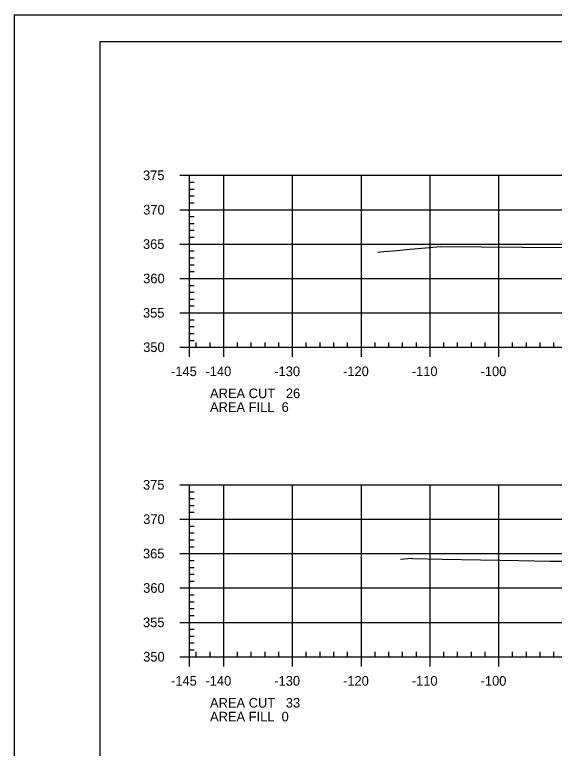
# Model space of a CAD drawing. Extents: x 1359801 to 1362404, y 372415 to 374228.
# Drawn here: x 1361649.5 to 1361728, y 373267.9 to 373374.6 of the extents above; entities that cross this region are included whole.
import ezdxf

# ---------------------------------------------------------------- set-up
doc = ezdxf.new("R2010")
doc.units = 0
for name, color, linetype in [('S_DRG_PT_SYM', 7, 'Continuous'), ('S_MAILBOX', 7, 'Continuous'), ('S_PRIMARY_CTL', 7, 'Continuous'), ('S_SHOULDER', 7, 'Continuous'), ('S_UTL_PT_SYM', 7, 'Continuous'), ('S_WATER_UTILITIES', 7, 'Continuous')]:
    doc.layers.add(name, color=color, linetype=linetype)

msp = doc.modelspace()

# ---------------------------------------------------------------- linework, layer by layer
at = {"layer": 'S_DRG_PT_SYM'}
for points in [[(1361702.3, 373340.1), (1361702.63, 373340.12), (1361703.16, 373340.19), (1361704.55, 373340.26), (1361706.48, 373340.45), (1361711.39, 373340.9), (1361729.22, 373340.77)], [(1361705.58, 373295.46), (1361707.17, 373295.59), (1361707.31, 373295.54), (1361711.62, 373295.44), (1361722.79, 373295.26), (1361727.31, 373295.16), (1361729.99, 373295.15)]]:
    msp.add_lwpolyline(points, dxfattribs=at)
at = {"layer": 'S_MAILBOX'}
for p, q in [((1361674.89, 373351.26), (1361964.89, 373351.26)), ((1361674.89, 373326.26), (1361674.89, 373351.26)), ((1361679.89, 373326.26), (1361679.89, 373351.26)), ((1361689.89, 373326.26), (1361689.89, 373351.26)), ((1361699.89, 373326.26), (1361699.89, 373351.26)), ((1361709.89, 373326.26), (1361709.89, 373351.26)), ((1361719.89, 373326.26), (1361719.89, 373351.26)), ((1361674.89, 373346.26), (1361964.89, 373346.26)), ((1361674.89, 373341.26), (1361964.89, 373341.26)), ((1361674.89, 373336.26), (1361964.89, 373336.26)), ((1361674.89, 373331.26), (1361964.89, 373331.26)), ((1361674.89, 373326.26), (1361964.89, 373326.26)), ((1361674.89, 373306.26), (1361964.89, 373306.26)), ((1361674.89, 373281.26), (1361674.89, 373306.26)), ((1361679.89, 373281.26), (1361679.89, 373306.26)), ((1361689.89, 373281.26), (1361689.89, 373306.26)), ((1361699.89, 373281.26), (1361699.89, 373306.26)), ((1361709.89, 373281.26), (1361709.89, 373306.26)), ((1361719.89, 373281.26), (1361719.89, 373306.26)), ((1361674.89, 373301.26), (1361964.89, 373301.26)), ((1361674.89, 373296.26), (1361964.89, 373296.26)), ((1361674.89, 373291.26), (1361964.89, 373291.26)), ((1361674.89, 373286.26), (1361964.89, 373286.26)), ((1361674.89, 373281.26), (1361964.89, 373281.26))]:
    msp.add_line(p, q, dxfattribs=at)
at = {"layer": 'S_SHOULDER'}
msp.add_line((1361649.49, 373374.61), (1361982.82, 373374.61), dxfattribs=at)
for points in [[(1361649.48, 373374.61), (1361982.82, 373374.61), (1361982.82, 373161.28), (1361649.48, 373161.28)], [(1361895.81, 373370.72), (1361895.81, 373360.84), (1361931.54, 373360.84), (1361931.54, 373357.92), (1361954.74, 373357.92), (1361954.74, 373333.59), (1361978.07, 373333.59), (1361978.07, 373165.26), (1361661.89, 373165.26), (1361661.89, 373370.72)]]:
    msp.add_lwpolyline(points, close=True, dxfattribs=at)
at = {"layer": 'S_UTL_PT_SYM'}
for p, q in [((1361661.89, 373370.72), (1361978.07, 373370.72)), ((1361661.89, 373165.26), (1361661.89, 373370.72))]:
    msp.add_line(p, q, dxfattribs=at)
at = {"layer": 'S_WATER_UTILITIES'}
for p, q in [((1361673.49, 373351.26), (1361674.89, 373351.26)), ((1361674.89, 373326.26), (1361674.89, 373351.26)), ((1361674.89, 373350.26), (1361675.59, 373350.26)), ((1361674.89, 373349.26), (1361675.59, 373349.26)), ((1361674.89, 373348.26), (1361675.59, 373348.26)), ((1361674.89, 373347.26), (1361675.59, 373347.26)), ((1361673.49, 373346.26), (1361674.89, 373346.26)), ((1361674.89, 373345.26), (1361675.59, 373345.26)), ((1361674.89, 373344.26), (1361675.59, 373344.26)), ((1361674.89, 373343.26), (1361675.59, 373343.26)), ((1361674.89, 373342.26), (1361675.59, 373342.26)), ((1361673.49, 373341.26), (1361674.89, 373341.26)), ((1361674.89, 373340.26), (1361675.59, 373340.26)), ((1361674.89, 373339.26), (1361675.59, 373339.26)), ((1361674.89, 373338.26), (1361675.59, 373338.26)), ((1361674.89, 373337.26), (1361675.59, 373337.26)), ((1361673.49, 373336.26), (1361674.89, 373336.26)), ((1361674.89, 373335.26), (1361675.59, 373335.26)), ((1361674.89, 373334.26), (1361675.59, 373334.26)), ((1361674.89, 373333.26), (1361675.59, 373333.26)), ((1361673.49, 373331.26), (1361674.89, 373331.26)), ((1361674.89, 373332.26), (1361675.59, 373332.26)), ((1361674.89, 373330.26), (1361675.59, 373330.26)), ((1361674.89, 373329.26), (1361675.59, 373329.26)), ((1361674.89, 373328.26), (1361675.59, 373328.26)), ((1361674.89, 373327.26), (1361675.59, 373327.26)), ((1361674.89, 373326.26), (1361674.89, 373326.96)), ((1361675.89, 373326.26), (1361675.89, 373326.96)), ((1361677.89, 373326.26), (1361677.89, 373326.96)), ((1361681.89, 373326.26), (1361681.89, 373326.96)), ((1361683.89, 373326.26), (1361683.89, 373326.96)), ((1361685.89, 373326.26), (1361685.89, 373326.96)), ((1361687.89, 373326.26), (1361687.89, 373326.96)), ((1361691.89, 373326.26), (1361691.89, 373326.96)), ((1361693.89, 373326.26), (1361693.89, 373326.96)), ((1361695.89, 373326.26), (1361695.89, 373326.96)), ((1361697.89, 373326.26), (1361697.89, 373326.96)), ((1361701.89, 373326.26), (1361701.89, 373326.96)), ((1361703.89, 373326.26), (1361703.89, 373326.96)), ((1361705.89, 373326.26), (1361705.89, 373326.96)), ((1361707.89, 373326.26), (1361707.89, 373326.96)), ((1361711.89, 373326.26), (1361711.89, 373326.96)), ((1361713.89, 373326.26), (1361713.89, 373326.96)), ((1361715.89, 373326.26), (1361715.89, 373326.96)), ((1361717.89, 373326.26), (1361717.89, 373326.96)), ((1361721.89, 373326.26), (1361721.89, 373326.96)), ((1361723.89, 373326.26), (1361723.89, 373326.96)), ((1361725.89, 373326.26), (1361725.89, 373326.96)), ((1361727.89, 373326.26), (1361727.89, 373326.96)), ((1361673.49, 373326.26), (1361674.89, 373326.26)), ((1361674.89, 373326.26), (1361964.89, 373326.26)), ((1361674.89, 373324.86), (1361674.89, 373326.26)), ((1361679.89, 373324.86), (1361679.89, 373326.26)), ((1361689.89, 373324.86), (1361689.89, 373326.26)), ((1361699.89, 373324.86), (1361699.89, 373326.26)), ((1361709.89, 373324.86), (1361709.89, 373326.26)), ((1361719.89, 373324.86), (1361719.89, 373326.26)), ((1361673.49, 373306.26), (1361674.89, 373306.26)), ((1361674.89, 373281.26), (1361674.89, 373306.26)), ((1361674.89, 373305.26), (1361675.59, 373305.26)), ((1361674.89, 373304.26), (1361675.59, 373304.26)), ((1361674.89, 373303.26), (1361675.59, 373303.26)), ((1361674.89, 373302.26), (1361675.59, 373302.26)), ((1361673.49, 373301.26), (1361674.89, 373301.26)), ((1361674.89, 373300.26), (1361675.59, 373300.26)), ((1361674.89, 373299.26), (1361675.59, 373299.26)), ((1361674.89, 373298.26), (1361675.59, 373298.26)), ((1361674.89, 373297.26), (1361675.59, 373297.26)), ((1361673.49, 373296.26), (1361674.89, 373296.26)), ((1361674.89, 373295.26), (1361675.59, 373295.26)), ((1361674.89, 373294.26), (1361675.59, 373294.26)), ((1361674.89, 373293.26), (1361675.59, 373293.26)), ((1361674.89, 373292.26), (1361675.59, 373292.26)), ((1361673.49, 373291.26), (1361674.89, 373291.26)), ((1361674.89, 373290.26), (1361675.59, 373290.26)), ((1361674.89, 373289.26), (1361675.59, 373289.26)), ((1361674.89, 373288.26), (1361675.59, 373288.26)), ((1361674.89, 373287.26), (1361675.59, 373287.26)), ((1361673.49, 373286.26), (1361674.89, 373286.26)), ((1361674.89, 373285.26), (1361675.59, 373285.26)), ((1361674.89, 373284.26), (1361675.59, 373284.26)), ((1361674.89, 373283.26), (1361675.59, 373283.26)), ((1361674.89, 373282.26), (1361675.59, 373282.26)), ((1361673.49, 373281.26), (1361674.89, 373281.26)), ((1361674.89, 373281.26), (1361674.89, 373281.96)), ((1361674.89, 373281.26), (1361964.89, 373281.26)), ((1361674.89, 373279.86), (1361674.89, 373281.26)), ((1361675.89, 373281.26), (1361675.89, 373281.96)), ((1361677.89, 373281.26), (1361677.89, 373281.96)), ((1361679.89, 373279.86), (1361679.89, 373281.26)), ((1361681.89, 373281.26), (1361681.89, 373281.96)), ((1361683.89, 373281.26), (1361683.89, 373281.96)), ((1361685.89, 373281.26), (1361685.89, 373281.96)), ((1361687.89, 373281.26), (1361687.89, 373281.96)), ((1361689.89, 373279.86), (1361689.89, 373281.26)), ((1361691.89, 373281.26), (1361691.89, 373281.96)), ((1361693.89, 373281.26), (1361693.89, 373281.96)), ((1361695.89, 373281.26), (1361695.89, 373281.96)), ((1361697.89, 373281.26), (1361697.89, 373281.96)), ((1361699.89, 373279.86), (1361699.89, 373281.26)), ((1361701.89, 373281.26), (1361701.89, 373281.96)), ((1361703.89, 373281.26), (1361703.89, 373281.96)), ((1361705.89, 373281.26), (1361705.89, 373281.96)), ((1361707.89, 373281.26), (1361707.89, 373281.96)), ((1361709.89, 373279.86), (1361709.89, 373281.26)), ((1361711.89, 373281.26), (1361711.89, 373281.96)), ((1361713.89, 373281.26), (1361713.89, 373281.96)), ((1361715.89, 373281.26), (1361715.89, 373281.96)), ((1361717.89, 373281.26), (1361717.89, 373281.96)), ((1361719.89, 373279.86), (1361719.89, 373281.26)), ((1361721.89, 373281.26), (1361721.89, 373281.96)), ((1361723.89, 373281.26), (1361723.89, 373281.96)), ((1361725.89, 373281.26), (1361725.89, 373281.96)), ((1361727.89, 373281.26), (1361727.89, 373281.96))]:
    msp.add_line(p, q, dxfattribs=at)

# ---------------------------------------------------------------- texts
at = {"layer": 'S_PRIMARY_CTL'}
for s, p in [('375', (1361668.14, 373350.56)), ('370', (1361668.17, 373345.56)), ('365', (1361668.14, 373340.56)), ('360', (1361668.17, 373335.56)), ('355', (1361668.14, 373330.56)), ('350', (1361668.17, 373325.56)), ('-145', (1361672.22, 373322.06)), ('-140', (1361677.23, 373322.06)), ('-130', (1361687.23, 373322.06)), ('-120', (1361697.23, 373322.06)), ('-110', (1361707.23, 373322.06)), ('-100', (1361717.23, 373322.06)), ('AREA CUT   26', (1361677.89, 373318.86)), ('AREA FILL  6', (1361677.89, 373316.86)), ('375', (1361668.14, 373305.56)), ('370', (1361668.17, 373300.56)), ('365', (1361668.14, 373295.56)), ('360', (1361668.17, 373290.56)), ('355', (1361668.14, 373285.56)), ('350', (1361668.17, 373280.56)), ('-145', (1361672.22, 373277.06)), ('-140', (1361677.23, 373277.06)), ('-130', (1361687.23, 373277.06)), ('-120', (1361697.23, 373277.06)), ('-110', (1361707.23, 373277.06)), ('-100', (1361717.23, 373277.06)), ('AREA CUT   33', (1361677.89, 373273.86)), ('AREA FILL  0', (1361677.89, 373271.86))]:
    msp.add_text(s, height=1.4, dxfattribs=at).set_placement(p)

doc.saveas('drawing.dxf')
